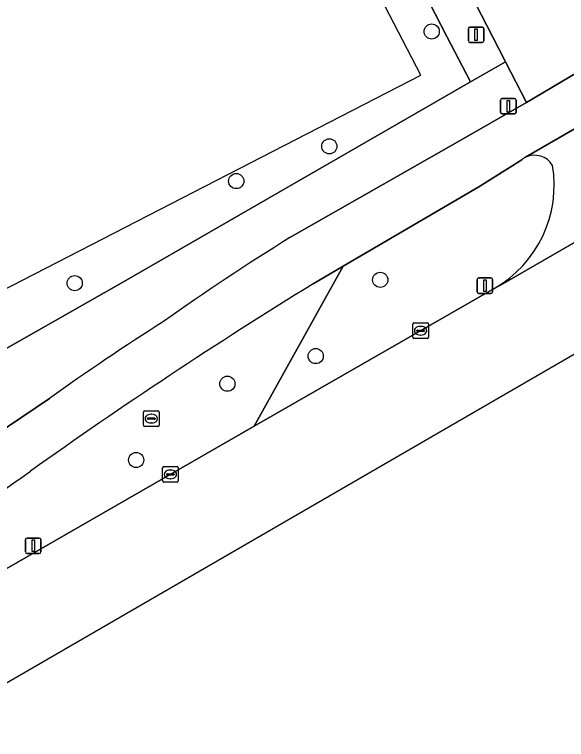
# Model space of a CAD drawing. Extents: x 158455 to 159797, y 387218 to 388672.
# Drawn here: x 159243.81 to 159279.41, y 387454.66 to 387501.43 of the extents above; entities that cross this region are included whole.
import ezdxf

# ---------------------------------------------------------------- set-up
doc = ezdxf.new("R2010")
doc.units = 0
for name, color, linetype in [('IMGEO_Berm_groen', 7, 'Continuous'), ('IMGEO_Boom', 7, 'Continuous'), ('IMGEO_Fietspad_gesloten', 7, 'Continuous'), ('IMGEO_Groenvoorziening', 7, 'Continuous'), ('IMGEO_Hek', 7, 'Continuous'), ('IMGEO_Kolk', 7, 'Continuous'), ('IMGEO_Lichtmast', 7, 'Continuous'), ('IMGEO_Rijbaan_lokaal_gesloten', 7, 'Continuous'), ('IMGEO_Rioolput', 7, 'Continuous'), ('IMGEO_Verkeersbordpaal', 7, 'Continuous'), ('IMGEO_Verkeersregelinstallatiepaal', 7, 'Continuous'), ('IMGEO_Voetpad_open', 7, 'Continuous')]:
    doc.layers.add(name, color=color, linetype=linetype)

msp = doc.modelspace()

# ---------------------------------------------------------------- linework, layer by layer
at = {"layer": 'IMGEO_Berm_groen'}
for points in [[(159156.817, 387722.586), (159155.621, 387723.923), (159182.351, 387672.147), (159182.93, 387672.441), (159271.685, 387500), (159273.219, 387497.081), (159275.472, 387498.379), (159274.637, 387500), (159224.373, 387597.522), (159197.094, 387650.888)], [(159276.525, 387492.059), (159273.769, 387490.302), (159265.008, 387485.19), (159259.266, 387474.862), (159274.747, 387483.752)], [(159238.24, 387462.787), (159259.266, 387474.862), (159265.008, 387485.19), (159263.066, 387484.057)]]:
    msp.add_lwpolyline(points, dxfattribs=at)
for centre, radius, start, end in [((159277.363, 387490.998), 1.352, 31.1874, 115.7099), ((159277.336, 387491.038), 1.304, 115.3842, 128.4629), ((159270.9, 387490.447), 7.722, 299.881, 9.3195), ((159438.432, 387199.776), 334.019, 121.66945, 125.42148), ((159131.44, 387629.453), 194.061, 299.5712, 305.75689)]:
    msp.add_arc(centre, radius, start, end, dxfattribs=at)
at = {"layer": 'IMGEO_Boom'}
for centre in [(159270.719, 387500.33), (159264.115, 387492.925), (159258.112, 387490.684), (159247.693, 387484.098), (159267.4, 387484.31), (159263.239, 387479.394), (159257.541, 387477.609), (159251.653, 387472.689)]:
    msp.add_circle(centre, 0.489, dxfattribs=at)
at = {"layer": 'IMGEO_Fietspad_gesloten'}
for points in [[(159293.23, 387505.231), (159286.768, 387501.433), (159284.13, 387500), (159282.423, 387499.073), (159276.843, 387495.751), (159272.1, 387493.043), (159261.571, 387487.033)], [(159276.777, 387492.216), (159283.843, 387496.308), (159288.132, 387498.776), (159296.77, 387503.856)], [(159263.066, 387484.057), (159265.008, 387485.19), (159273.769, 387490.302), (159276.525, 387492.059)], [(159246.059, 387476.662), (159238.056, 387471.25), (159234.24, 387468.767)]]:
    msp.add_lwpolyline(points, dxfattribs=at)
for centre, radius, start, end in [((159277.336, 387491.038), 1.304, 115.3842, 128.4629), ((159340.429, 387359.479), 149.962, 121.72566, 125.46273), ((159438.432, 387199.776), 334.019, 121.66945, 125.42148), ((159340.784, 387343.938), 163.06, 122.39454, 125.51528), ((159131.44, 387629.453), 194.061, 299.5712, 305.75689)]:
    msp.add_arc(centre, radius, start, end, dxfattribs=at)
at = {"layer": 'IMGEO_Groenvoorziening'}
msp.add_lwpolyline([(159181.83, 387517.056), (159167.842, 387544.44), (159152.431, 387536.583), (159178.552, 387485.484), (159192.307, 387458.609), (159189.892, 387457.367), (159170.383, 387447.329), (159173.973, 387440.238), (159212.144, 387462.192), (159250.692, 387484.096), (159270.982, 387495.792), (159273.219, 387497.081), (159271.685, 387500), (159182.93, 387672.441)], dxfattribs=at)
at = {"layer": 'IMGEO_Hek'}
for points in [[(159270.015, 387497.509), (159184.28, 387662.622)], [(159165.944, 387443.956), (159270.015, 387497.509)]]:
    msp.add_lwpolyline(points, dxfattribs=at)
at = {"layer": 'IMGEO_Kolk'}
for p, q in [((159269.501, 387480.603), (159269.501, 387481.455)), ((159269.576, 387481.529), (159270.428, 387481.529)), ((159269.989, 387481.309), (159270.014, 387481.309)), ((159270.502, 387481.455), (159270.502, 387480.603)), ((159269.76, 387481.023), (159269.76, 387481.035)), ((159270.198, 387480.986), (159269.8, 387480.986)), ((159269.803, 387481.072), (159270.201, 387481.072)), ((159270.012, 387480.749), (159269.987, 387480.749)), ((159270.244, 387481.035), (159270.244, 387481.023)), ((159270.428, 387480.529), (159269.576, 387480.529)), ((159253.441, 387472.262), (159254.293, 387472.262)), ((159253.366, 387471.336), (159253.366, 387472.188)), ((159253.625, 387471.756), (159253.625, 387471.768)), ((159253.668, 387471.805), (159254.066, 387471.805)), ((159253.854, 387472.042), (159253.879, 387472.042)), ((159254.109, 387471.768), (159254.109, 387471.756)), ((159254.367, 387472.188), (159254.367, 387471.336)), ((159254.063, 387471.719), (159253.665, 387471.719)), ((159253.877, 387471.482), (159253.852, 387471.482)), ((159254.293, 387471.262), (159253.441, 387471.262))]:
    msp.add_line(p, q, dxfattribs=at)
for points in [[(159269.501, 387480.603), (159269.501, 387481.455)], [(159269.576, 387481.529), (159270.428, 387481.529)], [(159270.502, 387481.455), (159270.502, 387480.603)], [(159270.428, 387480.529), (159269.576, 387480.529)], [(159253.441, 387472.262), (159254.293, 387472.262)], [(159253.366, 387471.336), (159253.366, 387472.188)], [(159254.367, 387472.188), (159254.367, 387471.336)], [(159254.293, 387471.262), (159253.441, 387471.262)]]:
    msp.add_lwpolyline(points, dxfattribs=at)
for centre, radius, start, end in [((159269.578, 387481.453), 0.0765, 91.552, 178.448), ((159269.578, 387481.453), 0.0765, 91.552, 178.448), ((159270.426, 387481.453), 0.0765, 1.552, 88.448), ((159270.426, 387481.453), 0.0765, 1.552, 88.448), ((159269.8, 387481.032), 0.0403, 85.8775, 175.7526), ((159269.797, 387481.022), 0.0366, 178.938, 274.7102), ((159270.201, 387481.029), 0.043, 264.8664, 352.4533), ((159270.205, 387481.034), 0.0386, 1.7309, 96.639), ((159269.578, 387480.605), 0.0765, 181.552, 268.448), ((159269.578, 387480.605), 0.0765, 181.552, 268.448), ((159270.426, 387480.605), 0.0765, 271.552, 358.448), ((159270.426, 387480.605), 0.0765, 271.552, 358.448), ((159253.443, 387472.186), 0.0765, 91.552, 178.448), ((159253.443, 387472.186), 0.0765, 91.552, 178.448), ((159254.291, 387472.186), 0.0765, 1.552, 88.448), ((159254.291, 387472.186), 0.0765, 1.552, 88.448), ((159253.665, 387471.765), 0.0403, 85.8775, 175.7526), ((159254.07, 387471.767), 0.0386, 1.7309, 96.639), ((159253.443, 387471.338), 0.0765, 181.552, 268.448), ((159253.443, 387471.338), 0.0765, 181.552, 268.448), ((159253.662, 387471.755), 0.0366, 178.938, 274.7102), ((159254.066, 387471.762), 0.043, 264.8664, 352.4533), ((159254.291, 387471.338), 0.0765, 271.552, 358.448), ((159254.291, 387471.338), 0.0765, 271.552, 358.448)]:
    msp.add_arc(centre, radius, start, end, dxfattribs=at)
for centre, major_axis, ratio, start_param, end_param in [((159269.988, 387481.029), (-0.387, 0.002), 0.722429, 4.712389, 7.853982), ((159270.013, 387481.029), (-0.39, 0.002), 0.717154, 1.570796, 4.712389), ((159253.853, 387471.762), (-0.387, 0.002), 0.722429, 4.712389, 7.853982), ((159253.878, 387471.762), (-0.39, 0.002), 0.717154, 1.570796, 4.712389)]:
    msp.add_ellipse(centre, major_axis=major_axis, ratio=ratio, start_param=start_param, end_param=end_param, dxfattribs=at)
at = {"layer": 'IMGEO_Lichtmast'}
for p, q in [((159273.752, 387484.436), (159274.542, 387484.436)), ((159274.542, 387484.436), (159273.752, 387484.436)), ((159273.652, 387483.536), (159273.652, 387484.336)), ((159273.652, 387484.336), (159273.652, 387483.536)), ((159274.642, 387484.336), (159274.642, 387483.536)), ((159274.642, 387483.536), (159274.642, 387484.336)), ((159274.542, 387483.436), (159273.752, 387483.436)), ((159273.752, 387483.436), (159274.542, 387483.436)), ((159244.522, 387466.755), (159244.522, 387467.555)), ((159244.522, 387467.555), (159244.522, 387466.755)), ((159244.622, 387467.655), (159245.412, 387467.655)), ((159245.412, 387467.655), (159244.622, 387467.655)), ((159245.512, 387467.555), (159245.512, 387466.755)), ((159245.512, 387466.755), (159245.512, 387467.555)), ((159245.412, 387466.655), (159244.622, 387466.655)), ((159244.622, 387466.655), (159245.412, 387466.655))]:
    msp.add_line(p, q, dxfattribs=at)
for points in [[(159274.072, 387484.311), (159274.222, 387484.311), (159274.222, 387483.561), (159274.072, 387483.561), (159274.072, 387484.311)], [(159244.942, 387467.53), (159245.092, 387467.53), (159245.092, 387466.78), (159244.942, 387466.78), (159244.942, 387467.53)]]:
    msp.add_lwpolyline(points, dxfattribs=at)
for centre, start, end in [((159273.752, 387484.336), 90, 180), ((159273.752, 387484.336), 90, 180), ((159274.542, 387484.336), 0, 90), ((159274.542, 387484.336), 360, 90), ((159273.752, 387483.536), 180, 270), ((159273.752, 387483.536), 180, 270), ((159274.542, 387483.536), 270, 0), ((159274.542, 387483.536), 270, 0), ((159244.622, 387467.555), 90, 180), ((159244.622, 387467.555), 90, 180), ((159245.412, 387467.555), 0, 90), ((159245.412, 387467.555), 360, 90), ((159244.622, 387466.755), 180, 270), ((159244.622, 387466.755), 180, 270), ((159245.412, 387466.755), 270, 0), ((159245.412, 387466.755), 270, 0)]:
    msp.add_arc(centre, 0.1, start, end, dxfattribs=at)
at = {"layer": 'IMGEO_Rijbaan_lokaal_gesloten'}
for points in [[(159181.274, 387682.076), (159195.742, 387653.558), (159197.094, 387650.888), (159224.373, 387597.522), (159274.637, 387500), (159275.472, 387498.379), (159276.843, 387495.751), (159282.423, 387499.073), (159281.947, 387500), (159280.917, 387502.005), (159277.722, 387508.227), (159260.903, 387540.888), (159256.389, 387549.655), (159247.018, 387567.841), (159235.528, 387590.139), (159229.001, 387602.664), (159202.742, 387654.181)], [(159274.747, 387483.752), (159275.153, 387483.958), (159316.476, 387507.828)], [(159285.06, 387493.937), (159283.843, 387496.308), (159276.777, 387492.216)]]:
    msp.add_lwpolyline(points, dxfattribs=at)
msp.add_lwpolyline([(159142.421, 387399.894), (159291.78, 387486.393), (159319.548, 387502.474), (159318.272, 387504.699), (159317.228, 387506.518), (159316.476, 387507.828), (159275.153, 387483.958), (159274.747, 387483.752), (159259.266, 387474.862), (159238.24, 387462.787), (159200.223, 387440.904), (159172.261, 387424.67), (159162.202, 387418.954), (159155.124, 387414.931), (159151.548, 387412.989), (159144.704, 387409.044), (159140.092, 387406.388)], close=True, dxfattribs=at)
for centre, radius, start, end in [((159277.363, 387490.998), 1.352, 31.1874, 115.7099), ((159270.9, 387490.447), 7.722, 299.881, 9.3195)]:
    msp.add_arc(centre, radius, start, end, dxfattribs=at)
at = {"layer": 'IMGEO_Rioolput'}
for p, q in [((159252.131, 387474.931), (159252.131, 387475.783)), ((159252.206, 387475.857), (159253.058, 387475.857)), ((159252.619, 387475.637), (159252.644, 387475.637)), ((159253.132, 387475.783), (159253.132, 387474.931)), ((159252.39, 387475.351), (159252.39, 387475.363)), ((159252.828, 387475.314), (159252.43, 387475.314)), ((159252.433, 387475.4), (159252.831, 387475.4)), ((159252.642, 387475.077), (159252.617, 387475.077)), ((159252.874, 387475.363), (159252.874, 387475.351)), ((159253.058, 387474.857), (159252.206, 387474.857))]:
    msp.add_line(p, q, dxfattribs=at)
for points in [[(159252.131, 387474.931), (159252.131, 387475.783)], [(159252.206, 387475.857), (159253.058, 387475.857)], [(159253.132, 387475.783), (159253.132, 387474.931)], [(159253.058, 387474.857), (159252.206, 387474.857)]]:
    msp.add_lwpolyline(points, dxfattribs=at)
for centre, radius, start, end in [((159252.208, 387475.781), 0.0765, 91.552, 178.448), ((159252.208, 387475.781), 0.0765, 91.552, 178.448), ((159253.056, 387475.781), 0.0765, 1.552, 88.448), ((159253.056, 387475.781), 0.0765, 1.552, 88.448), ((159252.43, 387475.36), 0.0403, 85.8775, 175.7526), ((159252.427, 387475.35), 0.0366, 178.938, 274.7102), ((159252.831, 387475.357), 0.043, 264.8664, 352.4533), ((159252.835, 387475.362), 0.0386, 1.7309, 96.639), ((159252.208, 387474.933), 0.0765, 181.552, 268.448), ((159252.208, 387474.933), 0.0765, 181.552, 268.448), ((159253.056, 387474.933), 0.0765, 271.552, 358.448), ((159253.056, 387474.933), 0.0765, 271.552, 358.448)]:
    msp.add_arc(centre, radius, start, end, dxfattribs=at)
for centre, major_axis, ratio, start_param, end_param in [((159252.618, 387475.357), (-0.387, 0.002), 0.722429, 4.712389, 7.853982), ((159252.643, 387475.357), (-0.39, 0.002), 0.717154, 1.570796, 4.712389)]:
    msp.add_ellipse(centre, major_axis=major_axis, ratio=ratio, start_param=start_param, end_param=end_param, dxfattribs=at)
at = {"layer": 'IMGEO_Verkeersbordpaal'}
for p, q in [((159273.084, 387499.72), (159273.084, 387500.52)), ((159273.084, 387500.52), (159273.084, 387499.72)), ((159273.184, 387500.62), (159273.974, 387500.62)), ((159273.974, 387500.62), (159273.184, 387500.62)), ((159274.074, 387500.52), (159274.074, 387499.72)), ((159274.074, 387499.72), (159274.074, 387500.52)), ((159273.974, 387499.62), (159273.184, 387499.62)), ((159273.184, 387499.62), (159273.974, 387499.62))]:
    msp.add_line(p, q, dxfattribs=at)
msp.add_lwpolyline([(159273.504, 387500.495), (159273.654, 387500.495), (159273.654, 387499.745), (159273.504, 387499.745), (159273.504, 387500.495)], dxfattribs=at)
for centre, start, end in [((159273.184, 387500.52), 90, 180), ((159273.184, 387500.52), 90, 180), ((159273.974, 387500.52), 0, 90), ((159273.974, 387500.52), 360, 90), ((159273.184, 387499.72), 180, 270), ((159273.184, 387499.72), 180, 270), ((159273.974, 387499.72), 270, 0), ((159273.974, 387499.72), 270, 0)]:
    msp.add_arc(centre, 0.1, start, end, dxfattribs=at)
at = {"layer": 'IMGEO_Verkeersregelinstallatiepaal'}
for p, q in [((159275.166, 387495.113), (159275.166, 387495.913)), ((159275.166, 387495.913), (159275.166, 387495.113)), ((159275.266, 387496.013), (159276.056, 387496.013)), ((159276.056, 387496.013), (159275.266, 387496.013)), ((159276.156, 387495.913), (159276.156, 387495.113)), ((159276.156, 387495.113), (159276.156, 387495.913)), ((159276.056, 387495.013), (159275.266, 387495.013)), ((159275.266, 387495.013), (159276.056, 387495.013))]:
    msp.add_line(p, q, dxfattribs=at)
msp.add_lwpolyline([(159275.586, 387495.888), (159275.736, 387495.888), (159275.736, 387495.138), (159275.586, 387495.138), (159275.586, 387495.888)], dxfattribs=at)
for centre, start, end in [((159275.266, 387495.913), 90, 180), ((159275.266, 387495.913), 90, 180), ((159276.056, 387495.913), 0, 90), ((159276.056, 387495.913), 360, 90), ((159275.266, 387495.113), 180, 270), ((159275.266, 387495.113), 180, 270), ((159276.056, 387495.113), 270, 0), ((159276.056, 387495.113), 270, 0)]:
    msp.add_arc(centre, 0.1, start, end, dxfattribs=at)
at = {"layer": 'IMGEO_Voetpad_open'}
for points in [[(159261.571, 387487.033), (159272.1, 387493.043), (159276.843, 387495.751), (159275.472, 387498.379), (159273.219, 387497.081), (159270.982, 387495.792), (159250.692, 387484.096), (159212.144, 387462.192), (159173.973, 387440.238), (159170.983, 387438.519), (159169.155, 387437.467), (159145.095, 387423.629), (159135.963, 387418.368), (159122.588, 387410.663), (159122.482, 387410.602), (159122.102, 387406.886), (159122.292, 387406.997), (159131.893, 387412.507)], [(159203.995, 387453.943), (159215.875, 387460.73), (159226.818, 387466.995), (159237.061, 387472.889), (159238.056, 387471.25), (159246.059, 387476.662)]]:
    msp.add_lwpolyline(points, dxfattribs=at)
for centre, radius, start, end in [((159340.429, 387359.479), 149.962, 121.72566, 125.46273), ((159340.784, 387343.938), 163.06, 122.39454, 125.51528)]:
    msp.add_arc(centre, radius, start, end, dxfattribs=at)

doc.saveas('drawing.dxf')
